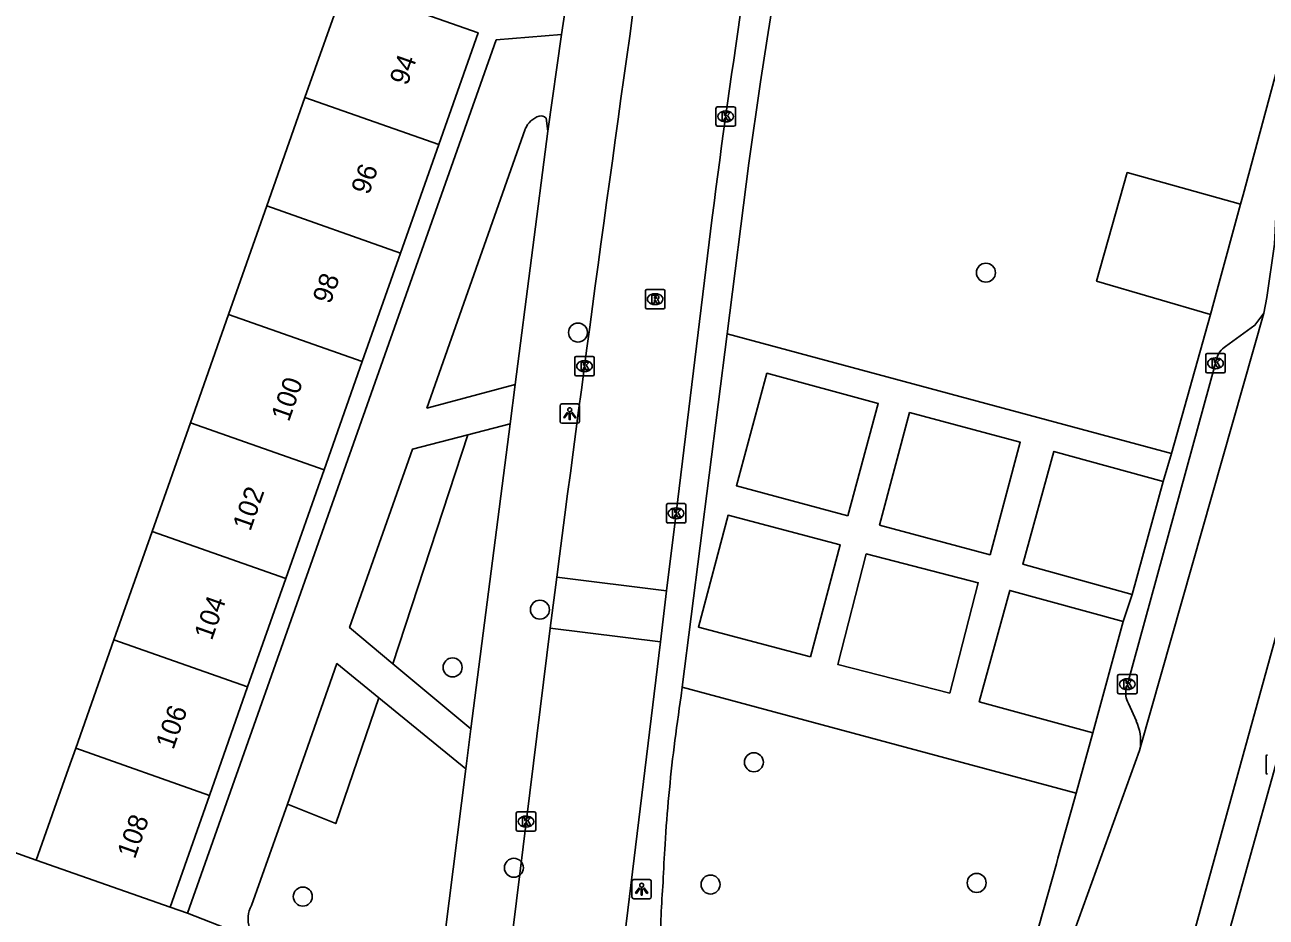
# Model space of a CAD drawing. Extents: x 159822 to 160765, y 380693 to 381634.
# Drawn here: x 160192.9 to 160256.9, y 381130.6 to 381176.6 of the extents above; entities that cross this region are included whole.
import ezdxf

# ---------------------------------------------------------------- set-up
doc = ezdxf.new("R2010")
doc.units = 0
for name, color, linetype in [('IMGEO_Boom', 7, 'Continuous'), ('IMGEO_Groenvoorziening', 7, 'Continuous'), ('IMGEO_Kolk', 7, 'Continuous'), ('IMGEO_Lichtpunt', 7, 'Continuous'), ('IMGEO_Pand', 7, 'Continuous'), ('IMGEO_Pand_nummerreeks', 7, 'Continuous'), ('IMGEO_Rijbaan_lokaal_open', 7, 'Continuous'), ('IMGEO_Rioolput', 7, 'Continuous'), ('IMGEO_Voetpad_open', 7, 'Continuous')]:
    doc.layers.add(name, color=color, linetype=linetype)

msp = doc.modelspace()

# ---------------------------------------------------------------- linework, layer by layer
at = {"layer": 'IMGEO_Boom'}
for centre in [(160242.414, 381163.818), (160221.399, 381160.733), (160219.439, 381146.455), (160214.942, 381143.481), (160230.462, 381138.593), (160218.097, 381133.158), (160241.937, 381132.376), (160228.23, 381132.295), (160207.224, 381131.672)]:
    msp.add_circle(centre, 0.489, dxfattribs=at)
at = {"layer": 'IMGEO_Groenvoorziening'}
for points in [[(160253.975, 381161.663), (160248.118, 381163.38), (160249.697, 381168.977), (160255.528, 381167.35)], [(160215.733, 381155.464), (160211.864, 381143.673)], [(160211.146, 381141.909), (160208.918, 381135.436), (160206.428, 381136.435)]]:
    msp.add_lwpolyline(points, dxfattribs=at)
at = {"layer": 'IMGEO_Kolk'}
for p, q in [((160228.509, 381171.442), (160228.509, 381172.294)), ((160228.584, 381172.368), (160229.436, 381172.368)), ((160228.997, 381172.148), (160229.022, 381172.148)), ((160229.51, 381172.294), (160229.51, 381171.442)), ((160229.436, 381171.368), (160228.584, 381171.368)), ((160229.02, 381171.588), (160228.995, 381171.588)), ((160221.234, 381158.578), (160221.234, 381159.43)), ((160221.309, 381159.504), (160222.161, 381159.504)), ((160221.722, 381159.284), (160221.747, 381159.284)), ((160222.235, 381159.43), (160222.235, 381158.578)), ((160253.74, 381158.725), (160253.74, 381159.577)), ((160253.815, 381159.651), (160254.667, 381159.651)), ((160254.228, 381159.431), (160254.253, 381159.431)), ((160254.741, 381159.577), (160254.741, 381158.725)), ((160222.161, 381158.504), (160221.309, 381158.504)), ((160221.745, 381158.724), (160221.72, 381158.724)), ((160254.667, 381158.651), (160253.815, 381158.651)), ((160254.251, 381158.871), (160254.226, 381158.871)), ((160225.953, 381150.995), (160225.953, 381151.847)), ((160226.028, 381151.921), (160226.88, 381151.921)), ((160226.441, 381151.701), (160226.466, 381151.701)), ((160226.954, 381151.847), (160226.954, 381150.995)), ((160226.88, 381150.921), (160226.028, 381150.921)), ((160226.464, 381151.141), (160226.439, 381151.141)), ((160249.198, 381142.189), (160249.198, 381143.041)), ((160249.273, 381143.115), (160250.125, 381143.115)), ((160250.199, 381143.041), (160250.199, 381142.189)), ((160249.686, 381142.895), (160249.711, 381142.895)), ((160250.125, 381142.115), (160249.273, 381142.115)), ((160249.709, 381142.335), (160249.684, 381142.335)), ((160256.85, 381138.049), (160256.85, 381138.901)), ((160218.297, 381136.038), (160219.149, 381136.038)), ((160218.222, 381135.112), (160218.222, 381135.964)), ((160218.71, 381135.818), (160218.735, 381135.818)), ((160219.223, 381135.964), (160219.223, 381135.112)), ((160219.149, 381135.038), (160218.297, 381135.038)), ((160218.733, 381135.258), (160218.708, 381135.258))]:
    msp.add_line(p, q, dxfattribs=at)
for points in [[(160228.509, 381171.442), (160228.509, 381172.294)], [(160228.584, 381172.368), (160229.436, 381172.368)], [(160228.83, 381172.068), (160228.953, 381172.068), (160228.953, 381171.917), (160229.083, 381172.068), (160229.247, 381172.068), (160229.101, 381171.917), (160229.254, 381171.668), (160229.102, 381171.668), (160229.017, 381171.832), (160228.953, 381171.765), (160228.953, 381171.668), (160228.83, 381171.668), (160228.83, 381172.068)], [(160229.51, 381172.294), (160229.51, 381171.442)], [(160229.436, 381171.368), (160228.584, 381171.368)], [(160221.234, 381158.578), (160221.234, 381159.43)], [(160221.309, 381159.504), (160222.161, 381159.504)], [(160221.555, 381159.204), (160221.678, 381159.204), (160221.678, 381159.053), (160221.808, 381159.204), (160221.972, 381159.204), (160221.826, 381159.053), (160221.979, 381158.804), (160221.827, 381158.804), (160221.742, 381158.968), (160221.678, 381158.901), (160221.678, 381158.804), (160221.555, 381158.804), (160221.555, 381159.204)], [(160222.235, 381159.43), (160222.235, 381158.578)], [(160253.74, 381158.725), (160253.74, 381159.577)], [(160253.815, 381159.651), (160254.667, 381159.651)], [(160254.061, 381159.351), (160254.184, 381159.351), (160254.184, 381159.2), (160254.314, 381159.351), (160254.478, 381159.351), (160254.332, 381159.2), (160254.485, 381158.951), (160254.333, 381158.951), (160254.248, 381159.115), (160254.184, 381159.048), (160254.184, 381158.951), (160254.061, 381158.951), (160254.061, 381159.351)], [(160254.741, 381159.577), (160254.741, 381158.725)], [(160222.161, 381158.504), (160221.309, 381158.504)], [(160254.667, 381158.651), (160253.815, 381158.651)], [(160225.953, 381150.995), (160225.953, 381151.847)], [(160226.028, 381151.921), (160226.88, 381151.921)], [(160226.274, 381151.621), (160226.397, 381151.621), (160226.397, 381151.47), (160226.527, 381151.621), (160226.691, 381151.621), (160226.545, 381151.47), (160226.698, 381151.221), (160226.546, 381151.221), (160226.461, 381151.385), (160226.397, 381151.318), (160226.397, 381151.221), (160226.274, 381151.221), (160226.274, 381151.621)], [(160226.954, 381151.847), (160226.954, 381150.995)], [(160226.88, 381150.921), (160226.028, 381150.921)], [(160249.198, 381142.189), (160249.198, 381143.041)], [(160249.273, 381143.115), (160250.125, 381143.115)], [(160250.199, 381143.041), (160250.199, 381142.189)], [(160249.519, 381142.815), (160249.642, 381142.815), (160249.642, 381142.664), (160249.772, 381142.815), (160249.936, 381142.815), (160249.79, 381142.664), (160249.943, 381142.415), (160249.791, 381142.415), (160249.706, 381142.579), (160249.642, 381142.512), (160249.642, 381142.415), (160249.519, 381142.415), (160249.519, 381142.815)], [(160250.125, 381142.115), (160249.273, 381142.115)], [(160256.85, 381138.049), (160256.85, 381138.901)], [(160218.297, 381136.038), (160219.149, 381136.038)], [(160218.222, 381135.112), (160218.222, 381135.964)], [(160218.543, 381135.738), (160218.666, 381135.738), (160218.666, 381135.587), (160218.796, 381135.738), (160218.96, 381135.738), (160218.814, 381135.587), (160218.967, 381135.338), (160218.815, 381135.338), (160218.73, 381135.502), (160218.666, 381135.435), (160218.666, 381135.338), (160218.543, 381135.338), (160218.543, 381135.738)], [(160219.223, 381135.964), (160219.223, 381135.112)], [(160219.149, 381135.038), (160218.297, 381135.038)]]:
    msp.add_lwpolyline(points, dxfattribs=at)
for centre, start, end in [((160228.586, 381172.292), 91.55205, 178.44795), ((160228.586, 381172.292), 91.55205, 178.44795), ((160229.434, 381172.292), 1.55205, 88.44795), ((160229.434, 381172.292), 1.55205, 88.44795), ((160228.586, 381171.444), 181.55205, 268.44795), ((160228.586, 381171.444), 181.55205, 268.44795), ((160229.434, 381171.444), 271.55205, 358.44795), ((160229.434, 381171.444), 271.55205, 358.44795), ((160221.311, 381159.428), 91.55205, 178.44795), ((160221.311, 381159.428), 91.55205, 178.44795), ((160222.159, 381159.428), 1.55205, 88.44795), ((160222.159, 381159.428), 1.55205, 88.44795), ((160253.817, 381159.575), 91.55205, 178.44795), ((160253.817, 381159.575), 91.55205, 178.44795), ((160254.665, 381159.575), 1.55205, 88.44795), ((160254.665, 381159.575), 1.55205, 88.44795), ((160221.311, 381158.58), 181.55205, 268.44795), ((160221.311, 381158.58), 181.55205, 268.44795), ((160222.159, 381158.58), 271.55205, 358.44795), ((160222.159, 381158.58), 271.55205, 358.44795), ((160253.817, 381158.727), 181.55205, 268.44795), ((160253.817, 381158.727), 181.55205, 268.44795), ((160254.665, 381158.727), 271.55205, 358.44795), ((160254.665, 381158.727), 271.55205, 358.44795), ((160226.03, 381151.845), 91.55205, 178.44795), ((160226.03, 381151.845), 91.55205, 178.44795), ((160226.878, 381151.845), 1.55205, 88.44795), ((160226.878, 381151.845), 1.55205, 88.44795), ((160226.03, 381150.997), 181.55205, 268.44795), ((160226.03, 381150.997), 181.55205, 268.44795), ((160226.878, 381150.997), 271.55205, 358.44795), ((160226.878, 381150.997), 271.55205, 358.44795), ((160249.275, 381143.039), 91.55205, 178.44795), ((160249.275, 381143.039), 91.55205, 178.44795), ((160250.123, 381143.039), 1.55205, 88.44795), ((160250.123, 381143.039), 1.55205, 88.44795), ((160249.275, 381142.191), 181.55205, 268.44795), ((160249.275, 381142.191), 181.55205, 268.44795), ((160250.123, 381142.191), 271.55205, 358.44795), ((160250.123, 381142.191), 271.55205, 358.44795), ((160256.927, 381138.899), 91.55205, 178.44795), ((160256.927, 381138.899), 91.55205, 178.44795), ((160256.927, 381138.051), 181.55205, 268.44795), ((160256.927, 381138.051), 181.55205, 268.44795), ((160218.299, 381135.962), 91.55205, 178.44795), ((160218.299, 381135.962), 91.55205, 178.44795), ((160219.147, 381135.962), 1.55205, 88.44795), ((160219.147, 381135.962), 1.55205, 88.44795), ((160218.299, 381135.114), 181.55205, 268.44795), ((160218.299, 381135.114), 181.55205, 268.44795), ((160219.147, 381135.114), 271.55205, 358.44795), ((160219.147, 381135.114), 271.55205, 358.44795)]:
    msp.add_arc(centre, 0.0765, start, end, dxfattribs=at)
for centre, major_axis, ratio, start_param, end_param in [((160228.996, 381171.868), (-0.387, 0.002), 0.722429, 4.712389, 7.853982), ((160229.021, 381171.868), (-0.39, 0.002), 0.717154, 1.570796, 4.712389), ((160221.721, 381159.004), (-0.387, 0.002), 0.722429, 4.712389, 7.853982), ((160221.746, 381159.004), (-0.39, 0.002), 0.717154, 1.570796, 4.712389), ((160254.227, 381159.151), (-0.387, 0.002), 0.722429, 4.712389, 7.853982), ((160254.252, 381159.151), (-0.39, 0.002), 0.717154, 1.570796, 4.712389), ((160226.44, 381151.421), (-0.387, 0.002), 0.722429, 4.712389, 7.853982), ((160226.465, 381151.421), (-0.39, 0.002), 0.717154, 1.570796, 4.712389), ((160249.685, 381142.615), (-0.387, 0.002), 0.722429, 4.712389, 7.853982), ((160249.71, 381142.615), (-0.39, 0.002), 0.717154, 1.570796, 4.712389), ((160218.709, 381135.538), (-0.387, 0.002), 0.722429, 4.712389, 7.853982), ((160218.734, 381135.538), (-0.39, 0.002), 0.717154, 1.570796, 4.712389)]:
    msp.add_ellipse(centre, major_axis=major_axis, ratio=ratio, start_param=start_param, end_param=end_param, dxfattribs=at)
at = {"layer": 'IMGEO_Lichtpunt'}
for p, q in [((160220.476, 381156.958), (160220.476, 381156.151)), ((160220.476, 381156.958), (160220.476, 381156.151)), ((160221.378, 381157.053), (160220.57, 381157.053)), ((160221.378, 381157.053), (160220.57, 381157.053)), ((160221.472, 381156.151), (160221.472, 381156.958)), ((160221.472, 381156.151), (160221.472, 381156.958)), ((160220.57, 381156.057), (160221.378, 381156.057)), ((160220.57, 381156.057), (160221.378, 381156.057)), ((160224.181, 381132.46), (160224.181, 381131.653)), ((160224.181, 381132.46), (160224.181, 381131.653)), ((160225.083, 381132.555), (160224.275, 381132.555)), ((160225.083, 381132.555), (160224.275, 381132.555)), ((160225.177, 381131.653), (160225.177, 381132.46)), ((160225.177, 381131.653), (160225.177, 381132.46)), ((160224.275, 381131.559), (160225.083, 381131.559)), ((160224.275, 381131.559), (160225.083, 381131.559))]:
    msp.add_line(p, q, dxfattribs=at)
for points in [[(160220.85, 381156.622), (160220.889, 381156.594), (160220.701, 381156.332), (160220.663, 381156.359), (160220.85, 381156.622)], [(160220.952, 381156.574), (160220.999, 381156.574), (160220.999, 381156.252), (160220.952, 381156.252), (160220.952, 381156.574)], [(160221.062, 381156.594), (160221.1, 381156.621), (160221.287, 381156.359), (160221.248, 381156.331), (160221.062, 381156.594)], [(160224.555, 381132.124), (160224.594, 381132.096), (160224.406, 381131.834), (160224.368, 381131.861), (160224.555, 381132.124)], [(160224.657, 381132.076), (160224.704, 381132.076), (160224.704, 381131.754), (160224.657, 381131.754), (160224.657, 381132.076)], [(160224.767, 381132.096), (160224.805, 381132.123), (160224.992, 381131.861), (160224.953, 381131.833), (160224.767, 381132.096)]]:
    msp.add_lwpolyline(points, dxfattribs=at)
for centre in [(160220.975, 381156.756), (160224.68, 381132.258)]:
    msp.add_circle(centre, 0.0994, dxfattribs=at)
for centre, start, end in [((160220.57, 381156.958), 90, 180), ((160220.57, 381156.958), 90, 180), ((160221.378, 381156.958), 0, 90), ((160221.378, 381156.958), 0, 90), ((160220.57, 381156.151), 180, 270), ((160220.57, 381156.151), 180, 270), ((160221.378, 381156.151), 270, 0), ((160221.378, 381156.151), 270, 360), ((160224.275, 381132.46), 90, 180), ((160224.275, 381132.46), 90, 180), ((160225.083, 381132.46), 0, 90), ((160225.083, 381132.46), 0, 90), ((160224.275, 381131.653), 180, 270), ((160224.275, 381131.653), 180, 270), ((160225.083, 381131.653), 270, 0), ((160225.083, 381131.653), 270, 360)]:
    msp.add_arc(centre, 0.0946, start, end, dxfattribs=at)
at = {"layer": 'IMGEO_Pand'}
for points in [[(160208.447, 381180.979), (160208.302, 381180.422), (160207.961, 381179.097), (160209.365, 381178.602), (160207.336, 381172.842)], [(160213.015, 381179.581), (160212.48, 381177.505), (160216.252, 381176.177), (160214.223, 381170.416)], [(160205.368, 381167.254), (160207.336, 381172.842)], [(160207.336, 381172.842), (160214.223, 381170.416)], [(160214.223, 381170.416), (160212.254, 381164.828)], [(160205.368, 381167.254), (160203.399, 381161.665)], [(160212.254, 381164.828), (160205.368, 381167.254)], [(160212.254, 381164.828), (160210.286, 381159.24)], [(160203.399, 381161.665), (160201.431, 381156.077)], [(160203.399, 381161.665), (160210.286, 381159.24)], [(160210.286, 381159.24), (160208.318, 381153.652)], [(160201.431, 381156.077), (160199.462, 381150.488)], [(160208.318, 381153.652), (160201.431, 381156.077)], [(160208.318, 381153.652), (160206.349, 381148.063)], [(160199.462, 381150.488), (160197.493, 381144.9)], [(160206.349, 381148.063), (160199.462, 381150.488)], [(160206.349, 381148.063), (160204.38, 381142.474)], [(160197.493, 381144.9), (160195.525, 381139.312)], [(160197.493, 381144.9), (160204.38, 381142.474)], [(160204.38, 381142.474), (160202.412, 381136.886)], [(160195.525, 381139.312), (160195.158, 381138.27), (160193.497, 381133.554)], [(160202.412, 381136.886), (160195.525, 381139.312)], [(160202.412, 381136.886), (160200.384, 381131.129)], [(160200.384, 381131.129), (160193.497, 381133.554)]]:
    msp.add_lwpolyline(points, dxfattribs=at)
at = {"layer": 'IMGEO_Rijbaan_lokaal_open'}
for points in [[(160256.732, 381161.736), (160256.885, 381162.535), (160257.281, 381165.283), (160257.484, 381169.51), (160257.87, 381170.934), (160258.337, 381172.644)], [(160228.319, 381166.666), (160226.452, 381151.419), (160225.967, 381147.431)], [(160256.732, 381161.736), (160250.376, 381139.385)], [(160249.786, 381117.875), (160250.096, 381118.836), (160261.458, 381159.935)], [(160219.974, 381145.503), (160220.311, 381148.131)], [(160220.311, 381148.131), (160225.967, 381147.431)], [(160225.967, 381147.431), (160225.646, 381144.801)], [(160217.752, 381128.647), (160218.055, 381130.055), (160219.974, 381145.503)], [(160225.646, 381144.801), (160219.974, 381145.503)], [(160225.646, 381144.801), (160223.243, 381125.055)], [(160244.747, 381123.749), (160250.325, 381139.205), (160250.376, 381139.385)]]:
    msp.add_lwpolyline(points, dxfattribs=at)
for centre, radius, start, end in [((160665.204, 381111.421), 440.364, 169.70028, 172.79309), ((162613.582, 380839.99), 2413.027, 171.841344, 172.663357)]:
    msp.add_arc(centre, radius, start, end, dxfattribs=at)
at = {"layer": 'IMGEO_Rioolput'}
for p, q in [((160224.873, 381162.028), (160224.873, 381162.88)), ((160224.948, 381162.954), (160225.8, 381162.954)), ((160225.874, 381162.88), (160225.874, 381162.028)), ((160225.361, 381162.734), (160225.386, 381162.734)), ((160225.8, 381161.954), (160224.948, 381161.954)), ((160225.384, 381162.174), (160225.359, 381162.174))]:
    msp.add_line(p, q, dxfattribs=at)
for points in [[(160224.873, 381162.028), (160224.873, 381162.88)], [(160224.948, 381162.954), (160225.8, 381162.954)], [(160225.874, 381162.88), (160225.874, 381162.028)], [(160225.462, 381162.652), (160225.21, 381162.654), (160225.21, 381162.254)], [(160225.21, 381162.254), (160225.334, 381162.254), (160225.334, 381162.416), (160225.345, 381162.416)], [(160225.388, 381162.573), (160225.334, 381162.573), (160225.334, 381162.492)], [(160225.334, 381162.492), (160225.386, 381162.492)], [(160225.392, 381162.387), (160225.463, 381162.254), (160225.603, 381162.254), (160225.538, 381162.38)], [(160225.8, 381161.954), (160224.948, 381161.954)]]:
    msp.add_lwpolyline(points, dxfattribs=at)
for centre, radius, start, end in [((160224.95, 381162.878), 0.0765, 91.55205, 178.44795), ((160224.95, 381162.878), 0.0765, 91.55205, 178.44795), ((160225.798, 381162.878), 0.0765, 1.55205, 88.44795), ((160225.798, 381162.878), 0.0765, 1.55205, 88.44795), ((160225.344, 381162.363), 0.0533, 26.02933, 88.69889), ((160225.37, 381162.681), 0.19, 274.7715, 282.96867), ((160225.394, 381162.477), 0.0964, 77.00612, 93.18647), ((160225.408, 381162.534), 0.0378, 276.66336, 79.67722), ((160225.461, 381162.542), 0.109, 350.36119, 89.41601), ((160225.459, 381162.542), 0.112, 277.58423, 350.98172), ((160225.443, 381162.327), 0.108, 29.51342, 73.79051), ((160224.95, 381162.03), 0.0765, 181.55205, 268.44795), ((160224.95, 381162.03), 0.0765, 181.55205, 268.44795), ((160225.798, 381162.03), 0.0765, 271.55205, 358.44795), ((160225.798, 381162.03), 0.0765, 271.55205, 358.44795)]:
    msp.add_arc(centre, radius, start, end, dxfattribs=at)
for centre, major_axis, ratio, start_param, end_param in [((160225.36, 381162.454), (-0.387, 0.002), 0.722429, 4.712389, 7.853982), ((160225.385, 381162.454), (-0.39, 0.002), 0.717154, 1.570796, 4.712389)]:
    msp.add_ellipse(centre, major_axis=major_axis, ratio=ratio, start_param=start_param, end_param=end_param, dxfattribs=at)
at = {"layer": 'IMGEO_Voetpad_open'}
for points in [[(160236.556, 381244.206), (160228.759, 381216.983), (160225.86, 381204.829), (160223.787, 381195.191), (160221.984, 381185.498), (160220.553, 381176.081)], [(160229.089, 381160.661), (160230.208, 381169.457), (160230.799, 381173.658), (160231.145, 381175.866), (160231.978, 381181.186), (160233.837, 381193.057), (160236.175, 381203.453), (160238.444, 381212.887), (160239.669, 381217.508)], [(160266.993, 381208.842), (160264.718, 381201.384), (160255.658, 381167.83), (160255.528, 381167.35)], [(160220.553, 381176.081), (160217.187, 381175.81), (160201.281, 381130.825)], [(160220.553, 381176.081), (160219.848, 381171.104)], [(160218.169, 381158.049), (160213.62, 381156.844), (160218.686, 381171.22)], [(160219.756, 381171.779), (160219.848, 381171.104)], [(160219.848, 381171.104), (160218.169, 381158.049)], [(160255.528, 381167.35), (160254.334, 381162.942), (160253.975, 381161.663)], [(160253.975, 381161.663), (160251.97, 381154.51)], [(160254.763, 381160.021), (160256.268, 381161.111), (160256.732, 381161.736)], [(160229.089, 381160.661), (160226.774, 381142.455)], [(160251.97, 381154.51), (160229.089, 381160.661)], [(160249.649, 381142.406), (160249.7, 381142.614), (160254.242, 381159.151), (160254.295, 381159.37)], [(160235.293, 381151.285), (160229.56, 381152.843), (160231.134, 381158.636), (160236.868, 381157.077), (160235.293, 381151.285)], [(160218.169, 381158.049), (160217.909, 381156.029)], [(160262.439, 381157.121), (160262.361, 381156.88), (160257.35, 381138.475), (160254.566, 381128.524), (160252.627, 381121.537)], [(160236.925, 381150.814), (160238.483, 381156.613), (160244.183, 381155.081), (160242.626, 381149.282), (160236.925, 381150.814)], [(160215.733, 381155.464), (160217.909, 381156.029)], [(160217.909, 381156.029), (160215.888, 381140.319)], [(160211.864, 381143.673), (160209.633, 381145.53), (160212.872, 381154.722), (160215.733, 381155.464)], [(160249.944, 381147.243), (160244.309, 381148.797), (160245.913, 381154.613), (160251.548, 381153.059)], [(160251.548, 381153.059), (160251.97, 381154.51)], [(160251.548, 381153.059), (160249.944, 381147.243)], [(160233.385, 381144.021), (160227.605, 381145.546), (160229.13, 381151.323), (160234.91, 381149.798), (160233.385, 381144.021)], [(160240.555, 381142.155), (160234.784, 381143.639), (160236.247, 381149.33), (160242.018, 381147.846), (160240.555, 381142.155)], [(160247.915, 381140.108), (160242.068, 381141.709), (160243.64, 381147.451), (160249.487, 381145.85)], [(160249.487, 381145.85), (160249.944, 381147.243)], [(160249.487, 381145.85), (160247.915, 381140.108)], [(160206.428, 381136.435), (160208.981, 381143.679), (160211.146, 381141.909)], [(160215.888, 381140.319), (160211.864, 381143.673)], [(160226.774, 381142.455), (160226.718, 381142.012)], [(160247.058, 381136.994), (160226.774, 381142.455)], [(160211.146, 381141.909), (160215.622, 381138.248)], [(160250.162, 381140.709), (160249.76, 381141.627)], [(160215.888, 381140.319), (160215.622, 381138.248)], [(160247.058, 381136.994), (160247.915, 381140.108)], [(160193.497, 381133.554), (160179.125, 381138.685)], [(160215.622, 381138.248), (160214.532, 381129.693)], [(160244.977, 381129.563), (160245.124, 381130.087), (160246.041, 381133.358), (160246.121, 381133.645), (160246.977, 381136.698), (160247.058, 381136.994)], [(160204.587, 381131.21), (160206.428, 381136.435)], [(160201.281, 381130.825), (160200.384, 381131.129)], [(160201.281, 381130.825), (160205.235, 381129.276), (160205.303, 381129.259)]]:
    msp.add_lwpolyline(points, dxfattribs=at)
for centre, radius, start, end in [((160219.75, 381170.795), 1.146, 107.41958, 158.21008), ((160219.491, 381171.545), 0.354, 41.52895, 103.7817), ((160255.397, 381159.072), 1.141, 123.72637, 164.84937), ((160250.595, 381142.143), 0.981, 164.47753, 211.74148), ((160308.879, 381129.175), 83.158, 171.11998, 172.94423), ((160247.655, 381139.625), 2.731, 354.96856, 23.39423), ((160307.966, 381129.27), 82.24, 172.93149, 176.44731), ((160313.008, 381128.976), 87.29, 176.45975, 177.74531), ((160258.541, 381129.578), 32.878, 175.05787, 181.02228), ((160205.75, 381130.53), 1.347, 149.66979, 250.63561)]:
    msp.add_arc(centre, radius, start, end, dxfattribs=at)

# ---------------------------------------------------------------- texts
at = {"layer": 'IMGEO_Pand_nummerreeks'}
for s, rotation, p in [('94', 70.59413, (160212.609, 381173.419)), ('96', 70.59537, (160210.625, 381167.788)), ('98', 70.59537, (160208.643, 381162.16)), ('100', 70.59537, (160206.506, 381156.096)), ('102', 70.59537, (160204.521, 381150.459)), ('104', 70.59537, (160202.537, 381144.83)), ('106', 70.59537, (160200.554, 381139.199)), ('108', 70.59537, (160198.572, 381133.572))]:
    msp.add_text(s, height=1, rotation=rotation, dxfattribs=at).set_placement(p)

doc.saveas('drawing.dxf')
